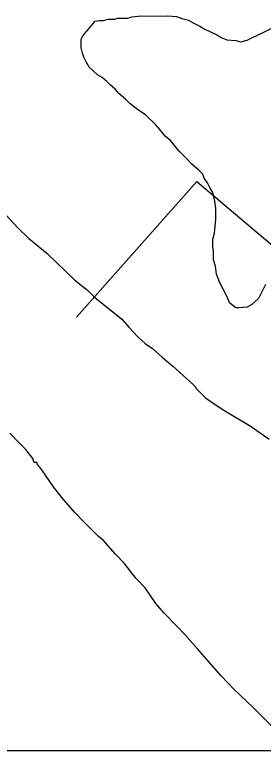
# Model space of a CAD drawing. Extents: x 3263578 to 3301413, y 764927 to 798602.
# Drawn here: x 3278744 to 3279125, y 775829 to 776961 of the extents above; entities that cross this region are included whole.
import ezdxf

# ---------------------------------------------------------------- set-up
doc = ezdxf.new("R2010")
doc.units = 0
for name, color, linetype in [('V-GRID-FRAM', 7, 'Continuous'), ('V-SITE-VEGE', 7, 'Continuous'), ('V-TOPO-SHOR', 7, 'Continuous')]:
    doc.layers.add(name, color=color, linetype=linetype)

msp = doc.modelspace()

# ---------------------------------------------------------------- linework, layer by layer
at = {"layer": 'V-GRID-FRAM'}
msp.add_lwpolyline([(3267734.9, 794015.5), (3299171.2, 794017.8), (3299180.4, 775831.7), (3267728.3, 775829.4), (3267734.9, 794015.5)], dxfattribs=at)
at = {"layer": 'V-SITE-VEGE'}
for p, q in [((3278897.6, 776954.7), (3278901.7, 776955.8)), ((3278901.7, 776955.8), (3278917, 776955.9)), ((3278917, 776955.9), (3278924.1, 776958)), ((3278924.1, 776958), (3278933.3, 776959.1)), ((3278933.3, 776959.1), (3278979.2, 776959.6)), ((3278979.2, 776959.6), (3278992.4, 776958.7)), ((3278992.4, 776958.7), (3279000.6, 776955.7)), ((3279000.6, 776955.7), (3279010.9, 776952.8)), ((3278860, 776942.1), (3278865, 776948.3)), ((3278865, 776948.3), (3278867, 776951.3)), ((3278867, 776951.3), (3278874.2, 776952.4)), ((3278874.2, 776952.4), (3278880.3, 776952.5)), ((3278880.3, 776952.5), (3278887.4, 776954.6)), ((3278887.4, 776954.6), (3278897.6, 776954.7)), ((3279010.9, 776952.8), (3279018, 776948.7)), ((3279018, 776948.7), (3279028.3, 776943.7)), ((3279028.3, 776943.7), (3279034.5, 776939.7)), ((3279124.3, 776933.5), (3279150.7, 776947)), ((3278850.9, 776931.8), (3278860, 776942.1)), ((3279034.5, 776939.7), (3279055, 776929.7)), ((3279109.1, 776926.2), (3279124.3, 776933.5)), ((3278845.9, 776923.6), (3278847.9, 776927.7)), ((3278846, 776910.3), (3278845.9, 776923.6)), ((3278847.9, 776927.7), (3278850.9, 776931.8)), ((3279055, 776929.7), (3279062.1, 776925.7)), ((3279062.1, 776925.7), (3279069.3, 776922.7)), ((3279069.3, 776922.7), (3279083.6, 776921.8)), ((3279083.6, 776921.8), (3279090.8, 776919.9)), ((3279090.8, 776919.9), (3279100.9, 776922)), ((3279100.9, 776922), (3279109.1, 776926.2)), ((3278848.1, 776902.2), (3278846, 776910.3)), ((3278850.2, 776896.1), (3278848.1, 776902.2)), ((3278854.4, 776888), (3278850.2, 776896.1)), ((3278858.5, 776880.9), (3278854.4, 776888)), ((3278870.9, 776868.7), (3278858.5, 776880.9)), ((3278878.1, 776864.7), (3278870.9, 776868.7)), ((3278885.3, 776858.7), (3278878.1, 776864.7)), ((3278890.4, 776853.6), (3278885.3, 776858.7)), ((3278898.7, 776846.6), (3278890.4, 776853.6)), ((3278903.8, 776840.5), (3278898.7, 776846.6)), ((3278914.1, 776831.4), (3278903.8, 776840.5)), ((3278921.3, 776824.3), (3278914.1, 776831.4)), ((3278930.6, 776817.3), (3278921.3, 776824.3)), ((3278945, 776807.2), (3278930.6, 776817.3)), ((3278960.4, 776792.1), (3278945, 776807.2)), ((3278966.6, 776785), (3278960.4, 776792.1)), ((3278974.9, 776774.9), (3278966.6, 776785)), ((3278983.1, 776767.8), (3278974.9, 776774.9)), ((3278991.4, 776757.7), (3278983.1, 776767.8)), ((3278997.5, 776750.6), (3278991.4, 776757.7)), ((3279008.9, 776739.5), (3278997.5, 776750.6)), ((3279016.1, 776731.4), (3279008.9, 776739.5)), ((3279026.4, 776722.3), (3279016.1, 776731.4)), ((3279032.6, 776716.3), (3279026.4, 776722.3)), ((3279034.7, 776710.2), (3279032.6, 776716.3)), ((3279039.8, 776703.1), (3279034.7, 776710.2)), ((3279044, 776695), (3279039.8, 776703.1)), ((3279048.2, 776687.9), (3279044, 776695)), ((3279051.3, 776674.6), (3279048.2, 776687.9)), ((3279052.5, 776663.4), (3279051.3, 776674.6)), ((3279052.6, 776647.1), (3279052.5, 776663.4)), ((3278724, 776660.2), (3278748.7, 776633.9)), ((3279050.8, 776625.7), (3279052.6, 776647.1)), ((3278748.7, 776633.9), (3278765.2, 776617.7)), ((3278765.2, 776617.7), (3278794, 776594.6)), ((3279047.8, 776616.5), (3279050.8, 776625.7)), ((3279047.9, 776605.2), (3279047.8, 776616.5)), ((3279049, 776598.1), (3279047.9, 776605.2)), ((3278794, 776594.6), (3278836.3, 776553.2)), ((3279049.2, 776584.8), (3279049, 776598.1)), ((3279052.3, 776574.7), (3279049.2, 776584.8)), ((3279053.5, 776562.4), (3279052.3, 776574.7)), ((3279058.7, 776549.2), (3279053.5, 776562.4)), ((3278836.3, 776553.2), (3278855.8, 776538)), ((3279069.1, 776529.9), (3279058.7, 776549.2)), ((3278855.8, 776538), (3278867.1, 776526.9)), ((3279129.1, 776546.9), (3279122.1, 776533.5)), ((3278867.1, 776526.9), (3278891.8, 776506.8)), ((3279074.3, 776517.8), (3279069.1, 776529.9)), ((3279118.1, 776525.3), (3279108, 776516)), ((3279122.1, 776533.5), (3279118.1, 776525.3)), ((3279083.6, 776510.7), (3279074.3, 776517.8)), ((3279108, 776516), (3279100.9, 776511.9)), ((3278891.8, 776506.8), (3278908.3, 776493.7)), ((3279088.7, 776510.8), (3279083.6, 776510.7)), ((3279100.9, 776511.9), (3279088.7, 776510.8)), ((3278908.3, 776493.7), (3278919.6, 776480.5)), ((3278919.6, 776480.5), (3278933, 776466.4)), ((3278933, 776466.4), (3278944.3, 776456.3)), ((3278944.3, 776456.3), (3278955.6, 776448.2)), ((3278955.6, 776448.2), (3278970.1, 776435.1)), ((3278970.1, 776435.1), (3278986.5, 776421)), ((3278986.5, 776421), (3279018.4, 776392.7)), ((3279018.4, 776392.7), (3279021.5, 776389.7)), ((3279021.5, 776389.7), (3279022.6, 776386.7)), ((3279022.6, 776386.7), (3279037, 776372.5)), ((3279037, 776372.5), (3279051.4, 776362.5)), ((3279051.4, 776362.5), (3279064.7, 776353.4)), ((3279064.7, 776353.4), (3279106.8, 776328.3)), ((3279106.8, 776328.3), (3279134.5, 776309.2)), ((3278751, 776303.4), (3278736.6, 776318.5)), ((3278761.3, 776293.3), (3278751, 776303.4)), ((3278771.6, 776279.1), (3278761.3, 776293.3)), ((3278773.7, 776273), (3278771.6, 776279.1)), ((3278777.8, 776273), (3278773.7, 776273)), ((3278778.9, 776270), (3278777.8, 776273)), ((3278784, 776263.9), (3278778.9, 776270)), ((3278791.3, 776253.8), (3278784, 776263.9)), ((3278803.7, 776235.6), (3278791.3, 776253.8)), ((3278816.1, 776219.4), (3278803.7, 776235.6)), ((3278835.7, 776197.1), (3278816.1, 776219.4)), ((3278851.2, 776180.9), (3278835.7, 776197.1)), ((3278872.8, 776159.7), (3278851.2, 776180.9)), ((3278880, 776153.7), (3278872.8, 776159.7)), ((3278898.6, 776132.4), (3278880, 776153.7)), ((3278912, 776118.3), (3278898.6, 776132.4)), ((3278930.6, 776095), (3278912, 776118.3)), ((3278944, 776080.8), (3278930.6, 776095)), ((3278960.5, 776056.5), (3278944, 776080.8)), ((3278972.9, 776042.4), (3278960.5, 776056.5)), ((3278993.5, 776021.1), (3278972.9, 776042.4)), ((3279004.9, 776009), (3278993.5, 776021.1)), ((3279024.5, 775986.8), (3279004.9, 776009)), ((3279038.9, 775970.6), (3279024.5, 775986.8)), ((3279060.6, 775945.3), (3279038.9, 775970.6)), ((3279080.2, 775925.1), (3279060.6, 775945.3)), ((3279110, 775896.8), (3279080.2, 775925.1)), ((3279119.3, 775887.7), (3279110, 775896.8)), ((3279144, 775862.5), (3279119.3, 775887.7))]:
    msp.add_line(p, q, dxfattribs=at)
at = {"layer": 'V-TOPO-SHOR'}
msp.add_line((3278839, 776496.5), (3279023.5, 776704.9), dxfattribs=at)
msp.add_lwpolyline([(3279023.5, 776704.9), (3279320.6, 776453.3), (3279577, 776242.4), (3279864.5, 775995.6)], dxfattribs=at)

doc.saveas('drawing.dxf')
